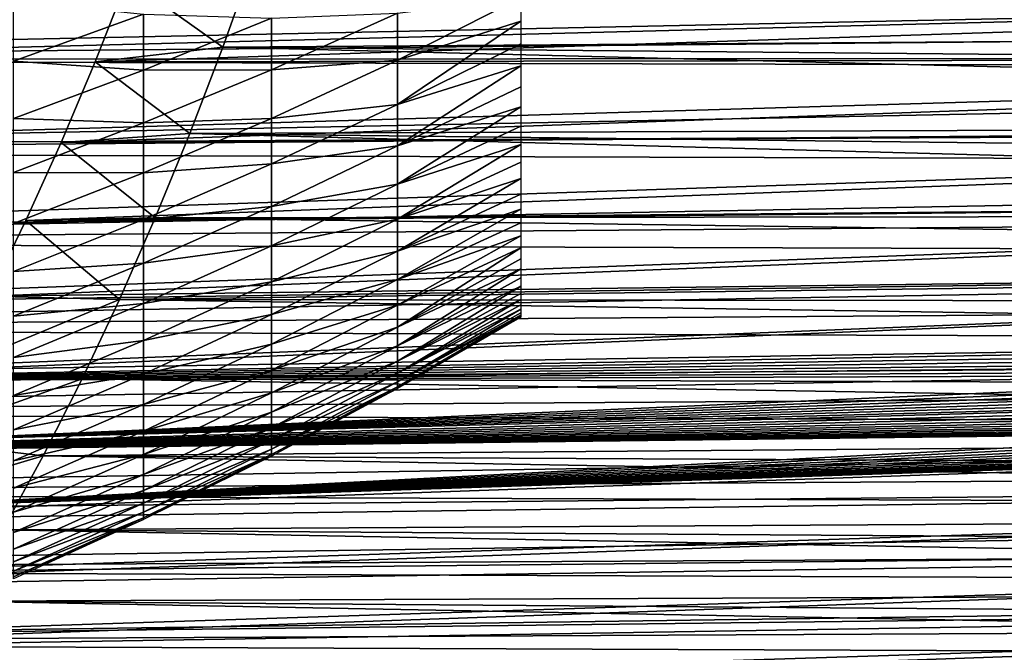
# Model space of a CAD drawing. Header units: millimetres. Extents: x -161 to 161, y -94 to 1149.
# Tile 585 of 656: x 138.54 to 145.34, y -75.51 to -71.15. Entities that reach past the tile are written whole.
import ezdxf

# ---------------------------------------------------------------- set-up
doc = ezdxf.new("R2010")
doc.units = ezdxf.units.MM
doc.header["$LTSCALE"] = 81.481481
for name, color, linetype in [('377', 7, 'CONTINUOUS'), ('381', 7, 'CONTINUOUS'), ('383', 7, 'CONTINUOUS'), ('384', 7, 'CONTINUOUS')]:
    doc.layers.add(name, color=color, linetype=linetype)

msp = doc.modelspace()

# ---------------------------------------------------------------- linework, layer by layer
at = {"layer": '377', "color": 7, "linetype": 'CONTINUOUS', "true_color": 0xaaaaaa}
for points in [[(138.5007, -71.4329, -10.5825), (138.5007, -71.0174, -11.1064), (139.3975, -71.1081, -10.3349), (138.5007, -71.4329, -10.5825)], [(141.1485, -71.427, -8.2499), (141.1485, -71.1008, -8.7754), (142, -70.9942, -8.011), (141.1485, -71.427, -8.2499)], [(142, -71.1569, -7.7314), (141.1485, -71.427, -8.2499), (142, -70.9942, -8.011), (142, -71.1569, -7.7314)], [(139.3975, -71.494, -9.808), (138.5007, -71.4329, -10.5825), (139.3975, -71.1081, -10.3349), (139.3975, -71.494, -9.808)], [(139.3975, -71.494, -9.808), (139.3975, -71.1081, -10.3349), (140.2805, -71.1361, -9.5563), (139.3975, -71.494, -9.808)], [(140.2805, -71.4922, -9.0289), (140.2805, -71.1361, -9.5563), (141.1485, -71.1008, -8.7754), (140.2805, -71.4922, -9.0289)], [(141.1485, -71.427, -8.2499), (140.2805, -71.4922, -9.0289), (141.1485, -71.1008, -8.7754), (141.1485, -71.427, -8.2499)], [(140.2805, -71.4922, -9.0289), (139.3975, -71.494, -9.808), (140.2805, -71.1361, -9.5563), (140.2805, -71.4922, -9.0289)], [(141.1485, -71.7328, -7.7123), (141.1485, -71.427, -8.2499), (142, -71.1569, -7.7314), (141.1485, -71.7328, -7.7123)], [(142, -71.3138, -7.4486), (141.1485, -71.7328, -7.7123), (142, -71.1569, -7.7314), (142, -71.3138, -7.4486)], [(142, -71.4648, -7.1625), (141.1485, -71.7328, -7.7123), (142, -71.3138, -7.4486), (142, -71.4648, -7.1625)], [(138.5007, -71.828, -10.0429), (138.5007, -71.4329, -10.5825), (139.3975, -71.494, -9.808), (138.5007, -71.828, -10.0429)], [(140.2805, -71.8278, -8.4882), (140.2805, -71.4922, -9.0289), (141.1485, -71.427, -8.2499), (140.2805, -71.8278, -8.4882)], [(141.1485, -71.7328, -7.7123), (140.2805, -71.8278, -8.4882), (141.1485, -71.427, -8.2499), (141.1485, -71.7328, -7.7123)], [(141.1485, -72.0178, -7.1634), (141.1485, -71.7328, -7.7123), (142, -71.4648, -7.1625), (141.1485, -72.0178, -7.1634)], [(142, -71.6098, -6.8734), (141.1485, -72.0178, -7.1634), (142, -71.4648, -7.1625), (142, -71.6098, -6.8734)], [(139.3975, -71.8595, -9.2667), (138.5007, -71.828, -10.0429), (139.3975, -71.494, -9.808), (139.3975, -71.8595, -9.2667)], [(139.3975, -71.8595, -9.2667), (139.3975, -71.494, -9.808), (140.2805, -71.4922, -9.0289), (139.3975, -71.8595, -9.2667)], [(140.2805, -71.8278, -8.4882), (139.3975, -71.8595, -9.2667), (140.2805, -71.4922, -9.0289), (140.2805, -71.8278, -8.4882)], [(142, -71.7489, -6.5814), (141.1485, -72.0178, -7.1634), (142, -71.6098, -6.8734), (142, -71.7489, -6.5814)], [(140.2805, -72.1424, -7.9351), (140.2805, -71.8278, -8.4882), (141.1485, -71.7328, -7.7123), (140.2805, -72.1424, -7.9351)], [(141.1485, -72.0178, -7.1634), (140.2805, -72.1424, -7.9351), (141.1485, -71.7328, -7.7123), (141.1485, -72.0178, -7.1634)], [(141.1485, -72.2815, -6.604), (141.1485, -72.0178, -7.1634), (142, -71.7489, -6.5814), (141.1485, -72.2815, -6.604)], [(142, -71.8819, -6.2865), (141.1485, -72.2815, -6.604), (142, -71.7489, -6.5814), (142, -71.8819, -6.2865)], [(138.5007, -72.2022, -9.4887), (138.5007, -71.828, -10.0429), (139.3975, -71.8595, -9.2667), (138.5007, -72.2022, -9.4887)], [(139.3975, -72.2039, -8.7118), (138.5007, -72.2022, -9.4887), (139.3975, -71.8595, -9.2667), (139.3975, -72.2039, -8.7118)], [(139.3975, -72.2039, -8.7118), (139.3975, -71.8595, -9.2667), (140.2805, -71.8278, -8.4882), (139.3975, -72.2039, -8.7118)], [(140.2805, -72.1424, -7.9351), (139.3975, -72.2039, -8.7118), (140.2805, -71.8278, -8.4882), (140.2805, -72.1424, -7.9351)], [(142, -72.0087, -5.989), (141.1485, -72.2815, -6.604), (142, -71.8819, -6.2865), (142, -72.0087, -5.989)], [(141.1485, -72.5237, -6.0349), (141.1485, -72.2815, -6.604), (142, -72.0087, -5.989), (141.1485, -72.5237, -6.0349)], [(142, -72.1294, -5.6889), (141.1485, -72.5237, -6.0349), (142, -72.0087, -5.989), (142, -72.1294, -5.6889)], [(140.2805, -72.4357, -7.3704), (140.2805, -72.1424, -7.9351), (141.1485, -72.0178, -7.1634), (140.2805, -72.4357, -7.3704)], [(141.1485, -72.2815, -6.604), (140.2805, -72.4357, -7.3704), (141.1485, -72.0178, -7.1634), (141.1485, -72.2815, -6.604)], [(139.3975, -72.5269, -8.1442), (139.3975, -72.2039, -8.7118), (140.2805, -72.1424, -7.9351), (139.3975, -72.5269, -8.1442)], [(140.2805, -72.4357, -7.3704), (139.3975, -72.5269, -8.1442), (140.2805, -72.1424, -7.9351), (140.2805, -72.4357, -7.3704)], [(142, -72.2439, -5.3864), (141.1485, -72.5237, -6.0349), (142, -72.1294, -5.6889), (142, -72.2439, -5.3864)], [(138.5007, -72.5549, -8.9205), (138.5007, -72.2022, -9.4887), (139.3975, -72.2039, -8.7118), (138.5007, -72.5549, -8.9205)], [(139.3975, -72.5269, -8.1442), (138.5007, -72.5549, -8.9205), (139.3975, -72.2039, -8.7118), (139.3975, -72.5269, -8.1442)], [(140.2805, -72.7071, -6.7948), (140.2805, -72.4357, -7.3704), (141.1485, -72.2815, -6.604), (140.2805, -72.7071, -6.7948)], [(141.1485, -72.5237, -6.0349), (140.2805, -72.7071, -6.7948), (141.1485, -72.2815, -6.604), (141.1485, -72.5237, -6.0349)], [(141.1485, -72.7438, -5.457), (141.1485, -72.5237, -6.0349), (142, -72.2439, -5.3864), (141.1485, -72.7438, -5.457)], [(142, -72.352, -5.0815), (141.1485, -72.7438, -5.457), (142, -72.2439, -5.3864), (142, -72.352, -5.0815)], [(142, -72.4539, -4.7745), (141.1485, -72.7438, -5.457), (142, -72.352, -5.0815), (142, -72.4539, -4.7745)], [(139.3975, -72.8278, -7.5645), (139.3975, -72.5269, -8.1442), (140.2805, -72.4357, -7.3704), (139.3975, -72.8278, -7.5645)], [(140.2805, -72.7071, -6.7948), (139.3975, -72.8278, -7.5645), (140.2805, -72.4357, -7.3704), (140.2805, -72.7071, -6.7948)], [(141.1485, -72.9417, -4.871), (141.1485, -72.7438, -5.457), (142, -72.4539, -4.7745), (141.1485, -72.9417, -4.871)], [(142, -72.5494, -4.4655), (141.1485, -72.9417, -4.871), (142, -72.4539, -4.7745), (142, -72.5494, -4.4655)], [(138.5007, -72.8856, -8.3392), (138.5007, -72.5549, -8.9205), (139.3975, -72.5269, -8.1442), (138.5007, -72.8856, -8.3392)], [(139.3975, -72.8278, -7.5645), (138.5007, -72.8856, -8.3392), (139.3975, -72.5269, -8.1442), (139.3975, -72.8278, -7.5645)], [(140.2805, -72.9562, -6.2093), (140.2805, -72.7071, -6.7948), (141.1485, -72.5237, -6.0349), (140.2805, -72.9562, -6.2093)], [(141.1485, -72.7438, -5.457), (140.2805, -72.9562, -6.2093), (141.1485, -72.5237, -6.0349), (141.1485, -72.7438, -5.457)], [(142, -72.6385, -4.1546), (141.1485, -72.9417, -4.871), (142, -72.5494, -4.4655), (142, -72.6385, -4.1546)], [(141.1485, -73.117, -4.2779), (141.1485, -72.9417, -4.871), (142, -72.6385, -4.1546), (141.1485, -73.117, -4.2779)], [(142, -72.7211, -3.8418), (141.1485, -73.117, -4.2779), (142, -72.6385, -4.1546), (142, -72.7211, -3.8418)], [(139.3975, -73.1063, -6.9738), (139.3975, -72.8278, -7.5645), (140.2805, -72.7071, -6.7948), (139.3975, -73.1063, -6.9738)], [(140.2805, -72.9562, -6.2093), (139.3975, -73.1063, -6.9738), (140.2805, -72.7071, -6.7948), (140.2805, -72.9562, -6.2093)], [(140.2805, -73.1827, -5.6146), (140.2805, -72.9562, -6.2093), (141.1485, -72.7438, -5.457), (140.2805, -73.1827, -5.6146)], [(141.1485, -72.9417, -4.871), (140.2805, -73.1827, -5.6146), (141.1485, -72.7438, -5.457), (141.1485, -72.9417, -4.871)], [(141.1485, -73.2694, -3.6785), (141.1485, -73.117, -4.2779), (142, -72.7211, -3.8418), (141.1485, -73.2694, -3.6785)], [(142, -72.7973, -3.5275), (141.1485, -73.2694, -3.6785), (142, -72.7211, -3.8418), (142, -72.7973, -3.5275)], [(142, -72.8669, -3.2116), (141.1485, -73.2694, -3.6785), (142, -72.7973, -3.5275), (142, -72.8669, -3.2116)], [(138.5007, -73.1937, -7.7457), (138.5007, -72.8856, -8.3392), (139.3975, -72.8278, -7.5645), (138.5007, -73.1937, -7.7457)], [(139.3975, -73.1063, -6.9738), (138.5007, -73.1937, -7.7457), (139.3975, -72.8278, -7.5645), (139.3975, -73.1063, -6.9738)], [(141.1485, -73.3988, -3.0737), (141.1485, -73.2694, -3.6785), (142, -72.8669, -3.2116), (141.1485, -73.3988, -3.0737)], [(142, -72.93, -2.8944), (141.1485, -73.3988, -3.0737), (142, -72.8669, -3.2116), (142, -72.93, -2.8944)], [(139.3975, -73.362, -6.3728), (139.3975, -73.1063, -6.9738), (140.2805, -72.9562, -6.2093), (139.3975, -73.362, -6.3728)], [(140.2805, -73.1827, -5.6146), (139.3975, -73.362, -6.3728), (140.2805, -72.9562, -6.2093), (140.2805, -73.1827, -5.6146)], [(140.2805, -73.3863, -5.0117), (140.2805, -73.1827, -5.6146), (141.1485, -72.9417, -4.871), (140.2805, -73.3863, -5.0117)], [(141.1485, -73.117, -4.2779), (140.2805, -73.3863, -5.0117), (141.1485, -72.9417, -4.871), (141.1485, -73.117, -4.2779)], [(142, -72.9866, -2.5759), (141.1485, -73.3988, -3.0737), (142, -72.93, -2.8944), (142, -72.9866, -2.5759)], [(141.1485, -73.5049, -2.4644), (141.1485, -73.3988, -3.0737), (142, -72.9866, -2.5759), (141.1485, -73.5049, -2.4644)], [(142, -73.0365, -2.2563), (141.1485, -73.5049, -2.4644), (142, -72.9866, -2.5759), (142, -73.0365, -2.2563)], [(142, -73.0798, -1.9358), (141.1485, -73.5049, -2.4644), (142, -73.0365, -2.2563), (142, -73.0798, -1.9358)], [(141.1485, -73.5876, -1.8515), (141.1485, -73.5049, -2.4644), (142, -73.0798, -1.9358), (141.1485, -73.5876, -1.8515)], [(142, -73.1165, -1.6144), (141.1485, -73.5876, -1.8515), (142, -73.0798, -1.9358), (142, -73.1165, -1.6144)], [(138.5007, -73.4789, -7.1408), (138.5007, -73.1937, -7.7457), (139.3975, -73.1063, -6.9738), (138.5007, -73.4789, -7.1408)], [(139.3975, -73.362, -6.3728), (138.5007, -73.4789, -7.1408), (139.3975, -73.1063, -6.9738), (139.3975, -73.362, -6.3728)], [(140.2805, -73.5666, -4.4015), (140.2805, -73.3863, -5.0117), (141.1485, -73.117, -4.2779), (140.2805, -73.5666, -4.4015)], [(141.1485, -73.2694, -3.6785), (140.2805, -73.5666, -4.4015), (141.1485, -73.117, -4.2779), (141.1485, -73.2694, -3.6785)], [(142, -73.1465, -1.2924), (141.1485, -73.5876, -1.8515), (142, -73.1165, -1.6144), (142, -73.1465, -1.2924)], [(141.1485, -73.6467, -1.2358), (141.1485, -73.5876, -1.8515), (142, -73.1465, -1.2924), (141.1485, -73.6467, -1.2358)], [(142, -73.1699, -0.9698), (141.1485, -73.6467, -1.2358), (142, -73.1465, -1.2924), (142, -73.1699, -0.9698)], [(139.3975, -73.5945, -5.7625), (139.3975, -73.362, -6.3728), (140.2805, -73.1827, -5.6146), (139.3975, -73.5945, -5.7625)], [(140.2805, -73.3863, -5.0117), (139.3975, -73.5945, -5.7625), (140.2805, -73.1827, -5.6146), (140.2805, -73.3863, -5.0117)], [(142, -73.1866, -0.6467), (141.1485, -73.6467, -1.2358), (142, -73.1699, -0.9698), (142, -73.1866, -0.6467)], [(141.1485, -73.6822, -0.6184), (141.1485, -73.6467, -1.2358), (142, -73.1866, -0.6467), (141.1485, -73.6822, -0.6184)], [(142, -73.1967, -0.3234), (141.1485, -73.6822, -0.6184), (142, -73.1866, -0.6467), (142, -73.1967, -0.3234)], [(142, -73.2), (141.1485, -73.6822, -0.6184), (142, -73.1967, -0.3234), (142, -73.2)], [(141.1485, -73.6941), (141.1485, -73.6822, -0.6184), (142, -73.2), (141.1485, -73.6941)], [(140.2805, -73.7235, -3.7847), (140.2805, -73.5666, -4.4015), (141.1485, -73.2694, -3.6785), (140.2805, -73.7235, -3.7847)], [(141.1485, -73.3988, -3.0737), (140.2805, -73.7235, -3.7847), (141.1485, -73.2694, -3.6785), (141.1485, -73.3988, -3.0737)], [(138.5007, -73.7408, -6.5255), (138.5007, -73.4789, -7.1408), (139.3975, -73.362, -6.3728), (138.5007, -73.7408, -6.5255)], [(139.3975, -73.5945, -5.7625), (138.5007, -73.7408, -6.5255), (139.3975, -73.362, -6.3728), (139.3975, -73.5945, -5.7625)], [(139.3975, -73.8035, -5.1437), (139.3975, -73.5945, -5.7625), (140.2805, -73.3863, -5.0117), (139.3975, -73.8035, -5.1437)], [(140.2805, -73.5666, -4.4015), (139.3975, -73.8035, -5.1437), (140.2805, -73.3863, -5.0117), (140.2805, -73.5666, -4.4015)], [(140.2805, -73.8566, -3.1625), (140.2805, -73.7235, -3.7847), (141.1485, -73.3988, -3.0737), (140.2805, -73.8566, -3.1625)], [(141.1485, -73.5049, -2.4644), (140.2805, -73.8566, -3.1625), (141.1485, -73.3988, -3.0737), (141.1485, -73.5049, -2.4644)], [(140.2805, -73.9657, -2.5356), (140.2805, -73.8566, -3.1625), (141.1485, -73.5049, -2.4644), (140.2805, -73.9657, -2.5356)], [(141.1485, -73.5876, -1.8515), (140.2805, -73.9657, -2.5356), (141.1485, -73.5049, -2.4644), (141.1485, -73.5876, -1.8515)], [(139.3975, -73.9886, -4.5174), (139.3975, -73.8035, -5.1437), (140.2805, -73.5666, -4.4015), (139.3975, -73.9886, -4.5174)], [(140.2805, -73.7235, -3.7847), (139.3975, -73.9886, -4.5174), (140.2805, -73.5666, -4.4015), (140.2805, -73.7235, -3.7847)], [(138.5007, -73.9788, -5.9005), (138.5007, -73.7408, -6.5255), (139.3975, -73.5945, -5.7625), (138.5007, -73.9788, -5.9005)], [(139.3975, -73.8035, -5.1437), (138.5007, -73.9788, -5.9005), (139.3975, -73.5945, -5.7625), (139.3975, -73.8035, -5.1437)], [(140.2805, -74.0508, -1.9049), (140.2805, -73.9657, -2.5356), (141.1485, -73.5876, -1.8515), (140.2805, -74.0508, -1.9049)], [(141.1485, -73.6467, -1.2358), (140.2805, -74.0508, -1.9049), (141.1485, -73.5876, -1.8515), (141.1485, -73.6467, -1.2358)], [(140.2805, -74.1117, -1.2715), (140.2805, -74.0508, -1.9049), (141.1485, -73.6467, -1.2358), (140.2805, -74.1117, -1.2715)], [(141.1485, -73.6822, -0.6184), (140.2805, -74.1117, -1.2715), (141.1485, -73.6467, -1.2358), (141.1485, -73.6822, -0.6184)], [(140.2805, -74.1482, -0.6362), (140.2805, -74.1117, -1.2715), (141.1485, -73.6822, -0.6184), (140.2805, -74.1482, -0.6362)], [(141.1485, -73.6941), (140.2805, -74.1482, -0.6362), (141.1485, -73.6822, -0.6184), (141.1485, -73.6941)], [(140.2805, -74.1604), (140.2805, -74.1482, -0.6362), (141.1485, -73.6941), (140.2805, -74.1604)], [(139.3975, -74.1495, -3.8844), (139.3975, -73.9886, -4.5174), (140.2805, -73.7235, -3.7847), (139.3975, -74.1495, -3.8844)], [(140.2805, -73.8566, -3.1625), (139.3975, -74.1495, -3.8844), (140.2805, -73.7235, -3.7847), (140.2805, -73.8566, -3.1625)], [(138.5007, -74.1928, -5.2669), (138.5007, -73.9788, -5.9005), (139.3975, -73.8035, -5.1437), (138.5007, -74.1928, -5.2669)], [(139.3975, -73.9886, -4.5174), (138.5007, -74.1928, -5.2669), (139.3975, -73.8035, -5.1437), (139.3975, -73.9886, -4.5174)], [(139.3975, -74.2861, -3.2458), (139.3975, -74.1495, -3.8844), (140.2805, -73.8566, -3.1625), (139.3975, -74.2861, -3.2458)], [(140.2805, -73.9657, -2.5356), (139.3975, -74.2861, -3.2458), (140.2805, -73.8566, -3.1625), (140.2805, -73.9657, -2.5356)], [(139.3975, -74.3982, -2.6024), (139.3975, -74.2861, -3.2458), (140.2805, -73.9657, -2.5356), (139.3975, -74.3982, -2.6024)], [(140.2805, -74.0508, -1.9049), (139.3975, -74.3982, -2.6024), (140.2805, -73.9657, -2.5356), (140.2805, -74.0508, -1.9049)], [(138.5007, -74.3823, -4.6256), (138.5007, -74.1928, -5.2669), (139.3975, -73.9886, -4.5174), (138.5007, -74.3823, -4.6256)], [(139.3975, -74.1495, -3.8844), (138.5007, -74.3823, -4.6256), (139.3975, -73.9886, -4.5174), (139.3975, -74.1495, -3.8844)], [(139.3975, -74.4855, -1.9551), (139.3975, -74.3982, -2.6024), (140.2805, -74.0508, -1.9049), (139.3975, -74.4855, -1.9551)], [(140.2805, -74.1117, -1.2715), (139.3975, -74.4855, -1.9551), (140.2805, -74.0508, -1.9049), (140.2805, -74.1117, -1.2715)], [(139.3975, -74.548, -1.305), (139.3975, -74.4855, -1.9551), (140.2805, -74.1117, -1.2715), (139.3975, -74.548, -1.305)], [(140.2805, -74.1482, -0.6362), (139.3975, -74.548, -1.305), (140.2805, -74.1117, -1.2715), (140.2805, -74.1482, -0.6362)], [(138.5007, -74.5471, -3.9775), (138.5007, -74.3823, -4.6256), (139.3975, -74.1495, -3.8844), (138.5007, -74.5471, -3.9775)], [(139.3975, -74.2861, -3.2458), (138.5007, -74.5471, -3.9775), (139.3975, -74.1495, -3.8844), (139.3975, -74.2861, -3.2458)], [(139.3975, -74.5855, -0.653), (139.3975, -74.548, -1.305), (140.2805, -74.1482, -0.6362), (139.3975, -74.5855, -0.653)], [(140.2805, -74.1604), (139.3975, -74.5855, -0.653), (140.2805, -74.1482, -0.6362), (140.2805, -74.1604)], [(139.3975, -74.598), (139.3975, -74.5855, -0.653), (140.2805, -74.1604), (139.3975, -74.598)], [(138.5007, -74.687, -3.3235), (138.5007, -74.5471, -3.9775), (139.3975, -74.2861, -3.2458), (138.5007, -74.687, -3.3235)], [(139.3975, -74.3982, -2.6024), (138.5007, -74.687, -3.3235), (139.3975, -74.2861, -3.2458), (139.3975, -74.3982, -2.6024)], [(138.5007, -74.8017, -2.6647), (138.5007, -74.687, -3.3235), (139.3975, -74.3982, -2.6024), (138.5007, -74.8017, -2.6647)], [(139.3975, -74.4855, -1.9551), (138.5007, -74.8017, -2.6647), (139.3975, -74.3982, -2.6024), (139.3975, -74.4855, -1.9551)], [(138.5007, -74.8911, -2.0019), (138.5007, -74.8017, -2.6647), (139.3975, -74.4855, -1.9551), (138.5007, -74.8911, -2.0019)], [(139.3975, -74.548, -1.305), (138.5007, -74.8911, -2.0019), (139.3975, -74.4855, -1.9551), (139.3975, -74.548, -1.305)], [(138.5007, -74.9551, -1.3363), (138.5007, -74.8911, -2.0019), (139.3975, -74.548, -1.305), (138.5007, -74.9551, -1.3363)], [(139.3975, -74.5855, -0.653), (138.5007, -74.9551, -1.3363), (139.3975, -74.548, -1.305), (139.3975, -74.5855, -0.653)], [(138.5007, -74.9935, -0.6686), (138.5007, -74.9551, -1.3363), (139.3975, -74.5855, -0.653), (138.5007, -74.9935, -0.6686)], [(139.3975, -74.598), (138.5007, -74.9935, -0.6686), (139.3975, -74.5855, -0.653), (139.3975, -74.598)], [(138.5007, -75.0063), (138.5007, -74.9935, -0.6686), (139.3975, -74.598), (138.5007, -75.0063)]]:
    msp.add_3dface(points, dxfattribs=at)
at = {"layer": '381', "color": 7, "linetype": 'CONTINUOUS', "true_color": 0xaaaaaa}
for points in [[(131.8, -70.763, 17.852), (131.8, -71.4231, 17.3454), (160.3087, -70.8238, 17.8069), (131.8, -70.763, 17.852)], [(139.9432, -71.3372, -17.5132), (140.1597, -70.7281, -17.9774), (160.3087, -71.1916, -17.6276), (139.9432, -71.3372, -17.5132)], [(160.3087, -71.1916, -17.6276), (140.1597, -70.7281, -17.9774), (160.3087, -70.8542, -17.8843), (160.3087, -71.1916, -17.6276)], [(160.3087, -70.8238, 17.8069), (131.8, -71.4231, 17.3454), (160.3087, -71.1618, 17.5506), (160.3087, -70.8238, 17.8069)], [(160.3087, -71.1618, 17.5506), (131.8, -71.4231, 17.3454), (160.3087, -71.4952, 17.2876), (160.3087, -71.1618, 17.5506)], [(160.3087, -71.5244, -17.3641), (139.9432, -71.3372, -17.5132), (160.3087, -71.1916, -17.6276), (160.3087, -71.5244, -17.3641)], [(139.716, -71.9335, -17.0259), (139.9432, -71.3372, -17.5132), (160.3087, -71.8521, -17.0945), (139.716, -71.9335, -17.0259)], [(160.3087, -71.8521, -17.0945), (139.9432, -71.3372, -17.5132), (160.3087, -71.5244, -17.3641), (160.3087, -71.8521, -17.0945)], [(131.8, -71.4231, 17.3454), (131.8, -72.0638, 16.8145), (160.3087, -71.4952, 17.2876), (131.8, -71.4231, 17.3454)], [(160.3087, -71.4952, 17.2876), (131.8, -72.0638, 16.8145), (160.3087, -71.8236, 17.0183), (160.3087, -71.4952, 17.2876)], [(160.3087, -71.8236, 17.0183), (131.8, -72.0638, 16.8145), (160.3087, -72.1462, 16.7433), (160.3087, -71.8236, 17.0183)], [(160.3087, -72.1741, -16.819), (139.716, -71.9335, -17.0259), (160.3087, -71.8521, -17.0945), (160.3087, -72.1741, -16.819)], [(139.4784, -72.5142, -16.5165), (139.716, -71.9335, -17.0259), (160.3087, -72.49, -16.5382), (139.4784, -72.5142, -16.5165)], [(160.3087, -72.49, -16.5382), (139.716, -71.9335, -17.0259), (160.3087, -72.1741, -16.819), (160.3087, -72.49, -16.5382)], [(131.8, -72.0638, 16.8145), (131.8, -72.6843, 16.26), (160.3087, -72.1462, 16.7433), (131.8, -72.0638, 16.8145)], [(160.3087, -72.1462, 16.7433), (131.8, -72.6843, 16.26), (160.3087, -72.4627, 16.4629), (160.3087, -72.1462, 16.7433)], [(160.3087, -72.4627, 16.4629), (131.8, -72.6843, 16.26), (160.3087, -72.7735, 16.1767), (160.3087, -72.4627, 16.4629)], [(139.2309, -73.0777, -15.9855), (139.4784, -72.5142, -16.5165), (160.3087, -72.8002, -16.2516), (139.2309, -73.0777, -15.9855)], [(160.3087, -72.8002, -16.2516), (139.4784, -72.5142, -16.5165), (160.3087, -72.49, -16.5382), (160.3087, -72.8002, -16.2516)], [(131.8, -72.6843, 16.26), (131.8, -73.2835, 15.6827), (160.3087, -72.7735, 16.1767), (131.8, -72.6843, 16.26)], [(160.3087, -72.7735, 16.1767), (131.8, -73.2835, 15.6827), (160.3087, -73.0788, 15.8848), (160.3087, -72.7735, 16.1767)], [(160.3087, -73.1049, -15.9593), (139.2309, -73.0777, -15.9855), (160.3087, -72.8002, -16.2516), (160.3087, -73.1049, -15.9593)], [(160.3087, -73.0788, 15.8848), (131.8, -73.2835, 15.6827), (160.3087, -73.3784, 15.5872), (160.3087, -73.0788, 15.8848)], [(138.9727, -73.6262, -15.432), (139.2309, -73.0777, -15.9855), (160.3087, -73.404, -15.6614), (138.9727, -73.6262, -15.432)], [(160.3087, -73.404, -15.6614), (139.2309, -73.0777, -15.9855), (160.3087, -73.1049, -15.9593), (160.3087, -73.404, -15.6614)], [(131.8, -73.2835, 15.6827), (131.8, -73.8608, 15.0834), (160.3087, -73.3784, 15.5872), (131.8, -73.2835, 15.6827)], [(160.3087, -73.3784, 15.5872), (131.8, -73.8608, 15.0834), (160.3087, -73.6723, 15.284), (160.3087, -73.3784, 15.5872)], [(160.3087, -73.6973, -15.3578), (138.9727, -73.6262, -15.432), (160.3087, -73.404, -15.6614), (160.3087, -73.6973, -15.3578)], [(138.7046, -74.1579, -14.8569), (138.9727, -73.6262, -15.432), (160.3087, -73.9848, -15.0487), (138.7046, -74.1579, -14.8569)], [(160.3087, -73.9848, -15.0487), (138.9727, -73.6262, -15.432), (160.3087, -73.6973, -15.3578), (160.3087, -73.9848, -15.0487)], [(160.3087, -73.6723, 15.284), (131.8, -73.8608, 15.0834), (160.3087, -73.9605, 14.9753), (160.3087, -73.6723, 15.284)], [(131.8, -73.8608, 15.0834), (131.8, -74.4152, 14.463), (160.3087, -73.9605, 14.9753), (131.8, -73.8608, 15.0834)], [(160.3087, -73.9605, 14.9753), (131.8, -74.4152, 14.463), (160.3087, -74.2427, 14.6611), (160.3087, -73.9605, 14.9753)], [(160.3087, -74.2664, -14.7341), (138.7046, -74.1579, -14.8569), (160.3087, -73.9848, -15.0487), (160.3087, -74.2664, -14.7341)], [(138.427, -74.6701, -14.2617), (138.7046, -74.1579, -14.8569), (160.3087, -74.5422, -14.4142), (138.427, -74.6701, -14.2617)], [(160.3087, -74.5422, -14.4142), (138.7046, -74.1579, -14.8569), (160.3087, -74.2664, -14.7341), (160.3087, -74.5422, -14.4142)], [(160.3087, -74.2427, 14.6611), (131.8, -74.4152, 14.463), (160.3087, -74.519, 14.3415), (160.3087, -74.2427, 14.6611)], [(131.8, -74.4152, 14.463), (131.8, -74.9461, 13.8222), (160.3087, -74.519, 14.3415), (131.8, -74.4152, 14.463)], [(160.3087, -74.519, 14.3415), (131.8, -74.9461, 13.8222), (160.3087, -74.7892, 14.0167), (160.3087, -74.519, 14.3415)], [(160.3087, -74.8118, -14.0889), (138.427, -74.6701, -14.2617), (160.3087, -74.5422, -14.4142), (160.3087, -74.8118, -14.0889)], [(138.1403, -75.1618, -13.6467), (138.427, -74.6701, -14.2617), (160.3087, -75.0753, -13.7586), (138.1403, -75.1618, -13.6467)], [(160.3087, -75.0753, -13.7586), (138.427, -74.6701, -14.2617), (160.3087, -74.8118, -14.0889), (160.3087, -75.0753, -13.7586)], [(160.3087, -74.7892, 14.0167), (131.8, -74.9461, 13.8222), (160.3087, -75.0532, 13.6868), (160.3087, -74.7892, 14.0167)], [(131.8, -74.9461, 13.8222), (131.8, -75.4526, 13.1621), (160.3087, -75.0532, 13.6868), (131.8, -74.9461, 13.8222)], [(160.3087, -75.0532, 13.6868), (131.8, -75.4526, 13.1621), (160.3087, -75.311, 13.3518), (160.3087, -75.0532, 13.6868)], [(160.3087, -75.3326, -13.4232), (138.1403, -75.1618, -13.6467), (160.3087, -75.0753, -13.7586), (160.3087, -75.3326, -13.4232)], [(137.8437, -75.6351, -13.0107), (138.1403, -75.1618, -13.6467), (160.3087, -75.5834, -13.083), (137.8437, -75.6351, -13.0107)], [(160.3087, -75.5834, -13.083), (138.1403, -75.1618, -13.6467), (160.3087, -75.3326, -13.4232), (160.3087, -75.5834, -13.083)], [(160.3087, -75.311, 13.3518), (131.8, -75.4526, 13.1621), (160.3087, -75.5624, 13.0121), (160.3087, -75.311, 13.3518)], [(131.8, -75.4526, 13.1621), (131.8, -75.9341, 12.4835), (160.3087, -75.5624, 13.0121), (131.8, -75.4526, 13.1621)]]:
    msp.add_3dface(points, dxfattribs=at)
at = {"layer": '383', "color": 7, "linetype": 'CONTINUOUS', "true_color": 0xaaaaaa}
for points in [[(135.3, -70.8101, 16.234), (155.3174, -70.9045, 15.2401), (135.3, -71.4186, 15.719), (135.3, -70.8101, 16.234)], [(155.3174, -70.9045, 15.2401), (155.3174, -71.4124, 14.7811), (135.3, -71.4186, 15.719), (155.3174, -70.9045, 15.2401)], [(139.2873, -70.8671, -16.1066), (139.063, -71.4387, -15.6256), (155.3174, -70.9045, -15.3401), (139.2873, -70.8671, -16.1066)], [(155.3174, -70.9045, -15.3401), (139.063, -71.4387, -15.6256), (155.3174, -71.4124, -14.8812), (155.3174, -70.9045, -15.3401)], [(155.3174, -71.4124, 14.7811), (155.3174, -71.905, 14.3049), (135.3, -72.0072, 15.1812), (155.3174, -71.4124, 14.7811)], [(135.3, -71.4186, 15.719), (155.3174, -71.4124, 14.7811), (135.3, -72.0072, 15.1812), (135.3, -71.4186, 15.719)], [(139.063, -71.4387, -15.6256), (138.8286, -71.995, -15.1229), (155.3174, -71.4124, -14.8812), (139.063, -71.4387, -15.6256)], [(155.3174, -71.4124, -14.8812), (138.8286, -71.995, -15.1229), (155.3174, -71.9049, -14.405), (155.3174, -71.4124, -14.8812)], [(155.3174, -71.905, 14.3049), (155.3174, -72.3812, 13.8124), (135.3, -72.5749, 14.6215), (155.3174, -71.905, 14.3049)], [(135.3, -72.0072, 15.1812), (155.3174, -71.905, 14.3049), (135.3, -72.5749, 14.6215), (135.3, -72.0072, 15.1812)], [(138.8286, -71.995, -15.1229), (138.5844, -72.5335, -14.5993), (155.3174, -71.9049, -14.405), (138.8286, -71.995, -15.1229)], [(155.3174, -71.9049, -14.405), (138.5844, -72.5335, -14.5993), (155.3174, -72.3811, -13.9124), (155.3174, -71.9049, -14.405)], [(155.3174, -72.3812, 13.8124), (155.3174, -72.8401, 13.3045), (135.3, -73.121, 14.0406), (155.3174, -72.3812, 13.8124)], [(135.3, -72.5749, 14.6215), (155.3174, -72.3812, 13.8124), (135.3, -73.121, 14.0406), (135.3, -72.5749, 14.6215)], [(138.5844, -72.5335, -14.5993), (138.33, -73.0566, -14.0535), (155.3174, -72.3811, -13.9124), (138.5844, -72.5335, -14.5993)], [(155.3174, -72.3811, -13.9124), (138.33, -73.0566, -14.0535), (155.3174, -72.8401, -13.4045), (155.3174, -72.3811, -13.9124)], [(155.3174, -72.8401, 13.3045), (155.3174, -73.2814, 12.7816), (135.3, -73.6446, 13.4394), (155.3174, -72.8401, 13.3045)], [(135.3, -73.121, 14.0406), (155.3174, -72.8401, 13.3045), (135.3, -73.6446, 13.4394), (135.3, -73.121, 14.0406)], [(138.33, -73.0566, -14.0535), (138.0656, -73.5629, -13.4865), (155.3174, -72.8401, -13.4045), (138.33, -73.0566, -14.0535)], [(155.3174, -72.8401, -13.4045), (138.0656, -73.5629, -13.4865), (155.3174, -73.2814, -12.8816), (155.3174, -72.8401, -13.4045)], [(155.3174, -73.2814, 12.7816), (155.3212, -73.3343, 12.7163), (135.3, -73.6446, 13.4394), (155.3174, -73.2814, 12.7816)], [(138.0656, -73.5629, -13.4865), (137.792, -74.0498, -12.8998), (155.3174, -73.2814, -12.8816), (138.0656, -73.5629, -13.4865)], [(155.3174, -73.2814, -12.8816), (137.792, -74.0498, -12.8998), (155.3212, -73.3345, -12.8161), (155.3174, -73.2814, -12.8816)], [(155.3212, -73.3343, 12.7163), (155.3309, -73.3855, 12.6522), (135.3, -73.6446, 13.4394), (155.3212, -73.3343, 12.7163)], [(155.3212, -73.3345, -12.8161), (137.792, -74.0498, -12.8998), (155.3309, -73.3858, -12.7518), (155.3212, -73.3345, -12.8161)], [(155.3309, -73.3855, 12.6522), (155.3465, -73.435, 12.5894), (135.3, -73.6446, 13.4394), (155.3309, -73.3855, 12.6522)], [(155.3465, -73.435, 12.5894), (155.368, -73.4828, 12.5279), (135.3, -73.6446, 13.4394), (155.3465, -73.435, 12.5894)], [(155.3309, -73.3858, -12.7518), (137.792, -74.0498, -12.8998), (155.3466, -73.4354, -12.6889), (155.3309, -73.3858, -12.7518)], [(155.3466, -73.4354, -12.6889), (137.792, -74.0498, -12.8998), (155.3682, -73.4833, -12.6273), (155.3466, -73.4354, -12.6889)], [(155.368, -73.4828, 12.5279), (155.3959, -73.5293, 12.4672), (135.3, -73.6446, 13.4394), (155.368, -73.4828, 12.5279)], [(155.3682, -73.4833, -12.6273), (137.792, -74.0498, -12.8998), (155.3962, -73.5298, -12.5665), (155.3682, -73.4833, -12.6273)], [(155.3959, -73.5293, 12.4672), (155.4299, -73.5744, 12.4075), (135.3, -73.6446, 13.4394), (155.3959, -73.5293, 12.4672)], [(155.3962, -73.5298, -12.5665), (137.792, -74.0498, -12.8998), (155.4304, -73.575, -12.5067), (155.3962, -73.5298, -12.5665)], [(155.4299, -73.5744, 12.4075), (155.4694, -73.6173, 12.3498), (135.3, -74.145, 12.8188), (155.4299, -73.5744, 12.4075)], [(135.3, -73.6446, 13.4394), (155.4299, -73.5744, 12.4075), (135.3, -74.145, 12.8188), (135.3, -73.6446, 13.4394)], [(155.4694, -73.6173, 12.3498), (155.5135, -73.6573, 12.2953), (135.3, -74.145, 12.8188), (155.4694, -73.6173, 12.3498)], [(137.792, -74.0498, -12.8998), (137.5096, -74.5156, -12.2942), (155.4304, -73.575, -12.5067), (137.792, -74.0498, -12.8998)], [(155.4304, -73.575, -12.5067), (137.5096, -74.5156, -12.2942), (155.47, -73.6179, -12.449), (155.4304, -73.575, -12.5067)], [(155.47, -73.6179, -12.449), (137.5096, -74.5156, -12.2942), (155.5142, -73.6579, -12.3945), (155.47, -73.6179, -12.449)], [(155.5135, -73.6573, 12.2953), (155.5626, -73.6945, 12.2438), (135.3, -74.145, 12.8188), (155.5135, -73.6573, 12.2953)], [(155.5626, -73.6945, 12.2438), (155.6171, -73.7292, 12.1949), (135.3, -74.145, 12.8188), (155.5626, -73.6945, 12.2438)], [(155.5142, -73.6579, -12.3945), (137.5096, -74.5156, -12.2942), (155.5635, -73.695, -12.343), (155.5142, -73.6579, -12.3945)], [(155.5635, -73.695, -12.343), (137.5096, -74.5156, -12.2942), (155.618, -73.7297, -12.2942), (155.5635, -73.695, -12.343)], [(155.6171, -73.7292, 12.1949), (155.6757, -73.7609, 12.1495), (135.3, -74.145, 12.8188), (155.6171, -73.7292, 12.1949)], [(155.6757, -73.7609, 12.1495), (155.7372, -73.7891, 12.1084), (135.3, -74.145, 12.8188), (155.6757, -73.7609, 12.1495)], [(155.618, -73.7297, -12.2942), (137.5096, -74.5156, -12.2942), (155.6766, -73.7614, -12.2489), (155.618, -73.7297, -12.2942)], [(155.6766, -73.7614, -12.2489), (137.5096, -74.5156, -12.2942), (155.7381, -73.7895, -12.2078), (155.6766, -73.7614, -12.2489)], [(155.7372, -73.7891, 12.1084), (155.8021, -73.8138, 12.0715), (135.3, -74.145, 12.8188), (155.7372, -73.7891, 12.1084)], [(155.8021, -73.8138, 12.0715), (155.8707, -73.8353, 12.0386), (135.3, -74.145, 12.8188), (155.8021, -73.8138, 12.0715)], [(155.8707, -73.8353, 12.0386), (155.9418, -73.8534, 12.01), (135.3, -74.145, 12.8188), (155.8707, -73.8353, 12.0386)], [(155.7381, -73.7895, -12.2078), (137.5096, -74.5156, -12.2942), (155.8028, -73.8141, -12.1711), (155.7381, -73.7895, -12.2078)], [(155.8028, -73.8141, -12.1711), (137.5096, -74.5156, -12.2942), (155.8712, -73.8355, -12.1383), (155.8028, -73.8141, -12.1711)], [(155.8712, -73.8355, -12.1383), (137.5096, -74.5156, -12.2942), (155.9421, -73.8535, -12.1099), (155.8712, -73.8355, -12.1383)], [(155.9418, -73.8534, 12.01), (156.0141, -73.8678, 11.9863), (135.3, -74.145, 12.8188), (155.9418, -73.8534, 12.01)], [(156.0141, -73.8678, 11.9863), (156.0875, -73.8785, 11.9675), (135.3, -74.145, 12.8188), (156.0141, -73.8678, 11.9863)], [(156.0875, -73.8785, 11.9675), (156.1625, -73.8856, 11.9534), (135.3, -74.145, 12.8188), (156.0875, -73.8785, 11.9675)], [(156.1625, -73.8856, 11.9534), (156.2391, -73.8892, 11.944), (135.3, -74.145, 12.8188), (156.1625, -73.8856, 11.9534)], [(156.2391, -73.8892, 11.944), (156.3174, -73.8892, 11.9393), (135.3, -74.145, 12.8188), (156.2391, -73.8892, 11.944)], [(135.3, -74.145, 12.8188), (156.3174, -73.8892, 11.9393), (135.3, -74.6215, 12.1796), (135.3, -74.145, 12.8188)], [(135.3, -74.6215, 12.1796), (156.3174, -73.8892, 11.9393), (156.3174, -74.3369, 11.304), (135.3, -74.6215, 12.1796)], [(155.9421, -73.8535, -12.1099), (137.5096, -74.5156, -12.2942), (156.0143, -73.8678, -12.0862), (155.9421, -73.8535, -12.1099)], [(156.0143, -73.8678, -12.0862), (137.5096, -74.5156, -12.2942), (156.0876, -73.8785, -12.0675), (156.0143, -73.8678, -12.0862)], [(156.0876, -73.8785, -12.0675), (137.5096, -74.5156, -12.2942), (156.1625, -73.8856, -12.0534), (156.0876, -73.8785, -12.0675)], [(156.1625, -73.8856, -12.0534), (137.5096, -74.5156, -12.2942), (156.2391, -73.8891, -12.044), (156.1625, -73.8856, -12.0534)], [(156.2391, -73.8891, -12.044), (137.5096, -74.5156, -12.2942), (156.3174, -73.8892, -12.0393), (156.2391, -73.8891, -12.044)], [(156.3174, -73.8892, -12.0393), (137.5096, -74.5156, -12.2942), (156.3174, -74.3369, -11.404), (156.3174, -73.8892, -12.0393)], [(135.3, -75.0734, 11.5228), (135.3, -74.6215, 12.1796), (156.3174, -74.3369, 11.304), (135.3, -75.0734, 11.5228)], [(156.3174, -74.76, 10.6519), (135.3, -75.0734, 11.5228), (156.3174, -74.3369, 11.304), (156.3174, -74.76, 10.6519)], [(137.5096, -74.5156, -12.2942), (137.2176, -74.9625, -11.6682), (156.3174, -74.3369, -11.404), (137.5096, -74.5156, -12.2942)], [(156.3174, -74.3369, -11.404), (137.2176, -74.9625, -11.6682), (156.3174, -74.76, -10.7518), (156.3174, -74.3369, -11.404)], [(135.3, -75.5001, 10.8493), (135.3, -75.0734, 11.5228), (156.3174, -74.76, 10.6519), (135.3, -75.5001, 10.8493)], [(156.3174, -75.1577, 9.984), (135.3, -75.5001, 10.8493), (156.3174, -74.76, 10.6519), (156.3174, -75.1577, 9.984)], [(137.2176, -74.9625, -11.6682), (136.917, -75.3887, -11.0233), (156.3174, -74.76, -10.7518), (137.2176, -74.9625, -11.6682)], [(156.3174, -74.76, -10.7518), (136.917, -75.3887, -11.0233), (156.3174, -75.1578, -10.0839), (156.3174, -74.76, -10.7518)], [(135.3, -75.9009, 10.1601), (135.3, -75.5001, 10.8493), (156.3174, -75.1577, 9.984), (135.3, -75.9009, 10.1601)], [(156.3174, -75.5296, 9.3012), (135.3, -75.9009, 10.1601), (156.3174, -75.1577, 9.984), (156.3174, -75.5296, 9.3012)], [(136.917, -75.3887, -11.0233), (136.6086, -75.7915, -10.362), (156.3174, -75.1578, -10.0839), (136.917, -75.3887, -11.0233)], [(156.3174, -75.1578, -10.0839), (136.6086, -75.7915, -10.362), (156.3174, -75.5297, -9.4012), (156.3174, -75.1578, -10.0839)]]:
    msp.add_3dface(points, dxfattribs=at)
at = {"layer": '384', "color": 7, "linetype": 'CONTINUOUS', "true_color": 0xaaaaaa}
for points in [[(140.1597, -70.7281, -17.9774), (139.9432, -71.3372, -17.5132), (139.2873, -70.8671, -16.1066), (140.1597, -70.7281, -17.9774)], [(139.9432, -71.3372, -17.5132), (139.063, -71.4387, -15.6256), (139.2873, -70.8671, -16.1066), (139.9432, -71.3372, -17.5132)], [(139.9432, -71.3372, -17.5132), (139.716, -71.9335, -17.0259), (139.063, -71.4387, -15.6256), (139.9432, -71.3372, -17.5132)], [(139.716, -71.9335, -17.0259), (138.8286, -71.995, -15.1229), (139.063, -71.4387, -15.6256), (139.716, -71.9335, -17.0259)], [(139.716, -71.9335, -17.0259), (139.4784, -72.5142, -16.5165), (138.8286, -71.995, -15.1229), (139.716, -71.9335, -17.0259)], [(139.4784, -72.5142, -16.5165), (138.5844, -72.5335, -14.5993), (138.8286, -71.995, -15.1229), (139.4784, -72.5142, -16.5165)], [(139.2309, -73.0777, -15.9855), (138.33, -73.0566, -14.0535), (138.5844, -72.5335, -14.5993), (139.2309, -73.0777, -15.9855)], [(139.4784, -72.5142, -16.5165), (139.2309, -73.0777, -15.9855), (138.5844, -72.5335, -14.5993), (139.4784, -72.5142, -16.5165)], [(139.2309, -73.0777, -15.9855), (138.0656, -73.5629, -13.4865), (138.33, -73.0566, -14.0535), (139.2309, -73.0777, -15.9855)], [(139.2309, -73.0777, -15.9855), (138.9727, -73.6262, -15.432), (138.0656, -73.5629, -13.4865), (139.2309, -73.0777, -15.9855)], [(138.9727, -73.6262, -15.432), (137.792, -74.0498, -12.8998), (138.0656, -73.5629, -13.4865), (138.9727, -73.6262, -15.432)], [(138.9727, -73.6262, -15.432), (138.7046, -74.1579, -14.8569), (137.792, -74.0498, -12.8998), (138.9727, -73.6262, -15.432)], [(138.7046, -74.1579, -14.8569), (137.5096, -74.5156, -12.2942), (137.792, -74.0498, -12.8998), (138.7046, -74.1579, -14.8569)], [(138.7046, -74.1579, -14.8569), (138.427, -74.6701, -14.2617), (137.5096, -74.5156, -12.2942), (138.7046, -74.1579, -14.8569)]]:
    msp.add_3dface(points, dxfattribs=at)

doc.saveas('drawing.dxf')
